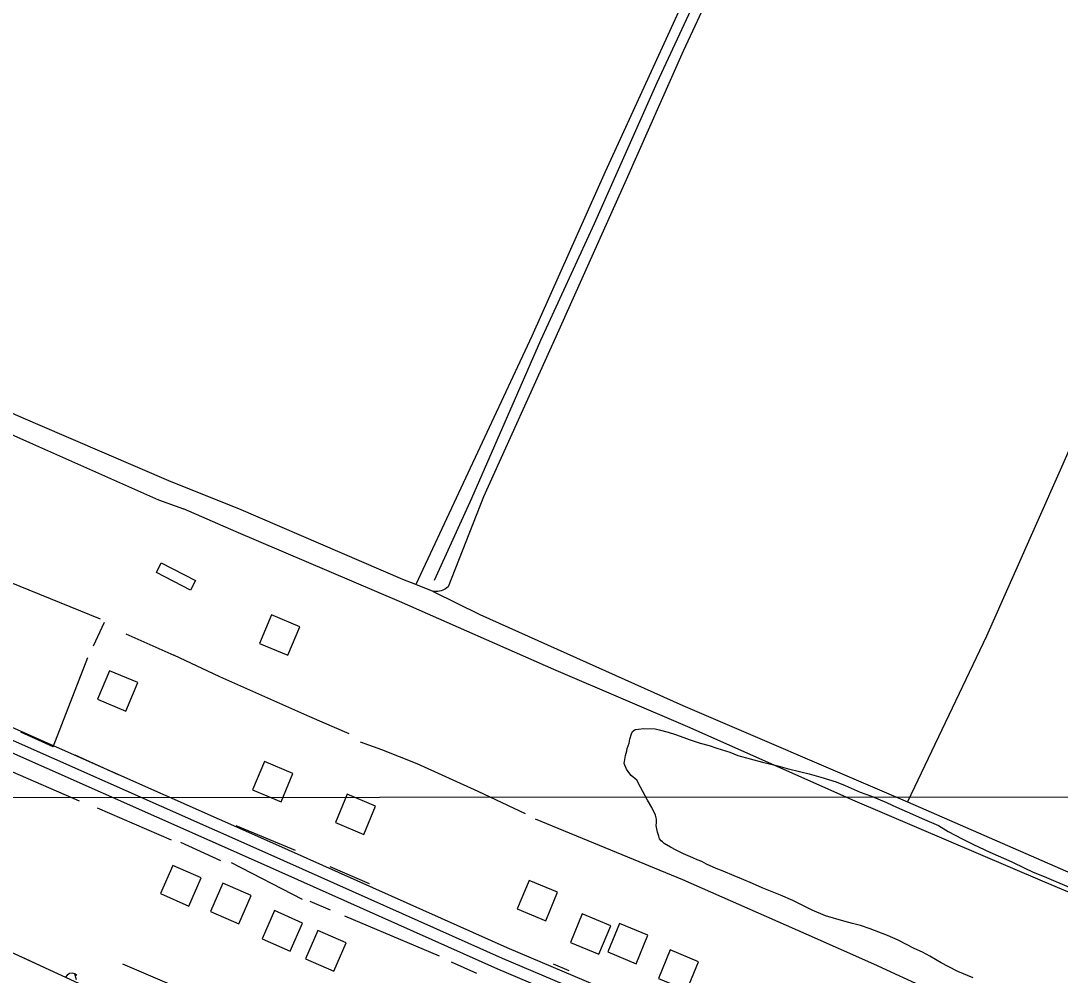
# Model space of a CAD drawing. Extents: x 3297735 to 3335592, y 670436 to 695807.
# Drawn here: x 3305528 to 3306877, y 684677 to 685915 of the extents above; entities that cross this region are included whole.
import ezdxf

# ---------------------------------------------------------------- set-up
doc = ezdxf.new("R2010")
doc.units = 0
for name, color, linetype in [('V-BLDG-OTLN', 7, 'Continuous'), ('V-DTCH-CNTR', 7, 'Continuous'), ('V-GRID-MAJR', 7, 'Continuous'), ('V-ROAD-CNTR', 7, 'Continuous'), ('V-SITE-VEGE', 7, 'Continuous'), ('V-TOPO-SHOR', 7, 'Continuous'), ('V-UTIL-LINE', 7, 'Continuous')]:
    doc.layers.add(name, color=color, linetype=linetype)

msp = doc.modelspace()

# ---------------------------------------------------------------- linework, layer by layer
at = {"layer": 'V-BLDG-OTLN'}
for points in [[(3305710, 685211.5), (3305754.5, 685188.7), (3305748.1, 685176.2), (3305703.7, 685199)], [(3305837.6, 685106.9), (3305874.6, 685091.6), (3305889.9, 685128.5), (3305853, 685143.9)], [(3305627.4, 685034.5), (3305664.3, 685019.1), (3305679.7, 685056.1), (3305642.7, 685071.4)], [(3305828.6, 684916.9), (3305865.6, 684901.5), (3305880.9, 684938.4), (3305844, 684953.8)], [(3305936.1, 684874.5), (3305973, 684859.1), (3305988.3, 684896), (3305951.4, 684911.4)], [(3305761.8, 684803), (3305725.2, 684819), (3305709.2, 684782.4), (3305745.8, 684766.3)], [(3305826.7, 684780), (3305790, 684796.1), (3305774, 684759.4), (3305810.6, 684743.4)], [(3306172.2, 684762.5), (3306209.2, 684747.1), (3306224.5, 684784.1), (3306187.6, 684799.4)], [(3305893.6, 684744.3), (3305856.9, 684760.4), (3305840.9, 684723.7), (3305877.5, 684707.7)], [(3306241.3, 684719.1), (3306278.2, 684703.7), (3306293.6, 684740.7), (3306256.6, 684756)], [(3306289.6, 684706.7), (3306326.5, 684691.3), (3306341.9, 684728.3), (3306305, 684743.6)], [(3305950.1, 684718.4), (3305913.5, 684734.4), (3305897.4, 684697.8), (3305934.1, 684681.7)], [(3306355.4, 684672.5), (3306392.3, 684657.1), (3306407.7, 684694.1), (3306370.8, 684709.4)]]:
    msp.add_lwpolyline(points, close=True, dxfattribs=at)
at = {"layer": 'V-DTCH-CNTR'}
msp.add_line((3306063, 685174.5), (3306040.5, 685183.4), dxfattribs=at)
for points in [[(3307431.3, 686582.1), (3307387.5, 686484.5), (3307323.6, 686330.5), (3307240.8, 686152.8), (3307178.7, 686007.6), (3307103, 685830.8), (3306998.4, 685608.3), (3306878.9, 685335.6), (3306781.4, 685116.5), (3306678.9, 684901.4)], [(3306471.2, 686120.5), (3306393.5, 685953), (3306286.2, 685718.9), (3306191.3, 685505.5), (3306040.5, 685183.4)], [(3306495.5, 686108.8), (3306459.3, 686029.8), (3306387.8, 685875.2), (3306313.5, 685708.4), (3306222.2, 685504.6), (3306128.3, 685297.3), (3306082.5, 685180.6), (3306080.9, 685179.2), (3306079.2, 685177.9), (3306077.4, 685176.8), (3306075.5, 685175.9), (3306073.5, 685175.2), (3306071.4, 685174.6), (3306069.3, 685174.3), (3306067.2, 685174.2), (3306065.1, 685174.3), (3306063, 685174.5)], [(3305722.8, 685316.5), (3305549.7, 685390.9), (3305392.7, 685459.1), (3305208.3, 685541.7), (3305020.5, 685626), (3304765.5, 685734.7), (3304672, 685772.5), (3304659.7, 685783.2), (3304657.1, 685791.1), (3304658.1, 685807.9), (3304671.6, 685853), (3304716.5, 685957)], [(3306040.5, 685183.4), (3306023.5, 685190), (3305811, 685281.4), (3305722.8, 685316.5)], [(3306063, 685174.5), (3306123.7, 685144.4), (3306387.2, 685026.3), (3306663.6, 684908), (3306678.9, 684901.4)], [(3306678.9, 684901.4), (3307006.6, 684758.5)]]:
    msp.add_lwpolyline(points, dxfattribs=at)
at = {"layer": 'V-GRID-MAJR'}
msp.add_lwpolyline([(3333388.2, 684936.3), (3332676.5, 684935.3), (3330154.9, 684931.8), (3328463.2, 684929.5), (3325367.2, 684925.5), (3322941.6, 684922.6), (3320771, 684920.2), (3318377.2, 684917.6), (3316653.7, 684915.8), (3314259.8, 684913.6), (3312823.6, 684912.3), (3310589.3, 684910.3), (3308642.2, 684908.8), (3305993.2, 684906.9), (3303248.2, 684905), (3301856.7, 684904.2)], dxfattribs=at)
at = {"layer": 'V-ROAD-CNTR'}
for points in [[(3307408.2, 684154.4), (3307297.5, 684213.7), (3306973.2, 684342.3), (3306590.8, 684512.8), (3306153.2, 684698.3), (3305849, 684834.1), (3305429.2, 685019.9), (3305065.7, 685180.7), (3304903.3, 685258.9), (3304500.5, 685416), (3304280.3, 685518.8), (3304270.5, 685534.7), (3304263.3, 685546.5), (3304255.6, 685563.9), (3304258.7, 685583), (3304268.3, 685612.2), (3304387, 685867.1)], [(3307415.3, 684167.6), (3307303.9, 684227.3), (3306979, 684356.1), (3306596.8, 684526.6), (3306159.2, 684712), (3305855.1, 684847.8), (3305435.3, 685033.6), (3305072, 685194.3), (3304909.3, 685272.6), (3304506.4, 685429.8), (3304290.7, 685530.4), (3304283.3, 685542.5), (3304276.6, 685553.5), (3304271.1, 685565.9), (3304273.4, 685579.4), (3304282.3, 685606.6), (3304394.6, 685848)], [(3307401.1, 684141.1), (3307291.2, 684200), (3306967.4, 684328.5), (3306584.8, 684499), (3306147.2, 684684.5), (3305842.9, 684820.4), (3305423.1, 685006.2), (3305059.4, 685167.1), (3304897.4, 685245.1), (3304494.6, 685402.2), (3304269.8, 685507.1), (3304257.7, 685526.9), (3304248.9, 685541.4)]]:
    msp.add_lwpolyline(points, dxfattribs=at)
at = {"layer": 'V-SITE-VEGE'}
for points in [[(3306411.7, 684823.9), (3306405.9, 684826.2), (3306400.1, 684829), (3306388, 684834), (3306378.7, 684838.7), (3306371.1, 684842.8), (3306363.1, 684847.4), (3306360.9, 684849.6), (3306359.1, 684851), (3306356.9, 684853.7), (3306356, 684856.9), (3306354.3, 684862.3), (3306352.6, 684870.8), (3306353.1, 684874.4), (3306353.2, 684878.9), (3306351.9, 684884.3), (3306347.1, 684894.2), (3306341.4, 684903.7), (3306332.2, 684920.4), (3306327.4, 684929.4), (3306320.3, 684935.8), (3306318.5, 684937.6), (3306314.1, 684944), (3306311.1, 684951.2), (3306312.6, 684961.5), (3306314.4, 684967.7), (3306314.9, 684970.8), (3306317.7, 684977.5), (3306318.2, 684982.9), (3306320.6, 684989.6), (3306321.9, 684992.7), (3306325.1, 684995.4), (3306329.6, 684995.8), (3306336.3, 684996.6), (3306351.1, 684996.4), (3306356.5, 684995), (3306368.1, 684991.7), (3306377.5, 684988.9), (3306388.6, 684985.1), (3306395.3, 684982.4), (3306402, 684980), (3306409.6, 684977.7), (3306421.2, 684974.4)], [(3306421.2, 684974.4), (3306431.1, 684971.1), (3306448, 684966), (3306458.7, 684961.8), (3306490.5, 684952.9), (3306510.6, 684948.1), (3306522.6, 684944.8), (3306540.5, 684940.6), (3306551.2, 684937.7), (3306566.4, 684933.5), (3306586.1, 684927.4), (3306598.1, 684922.8), (3306617.3, 684914), (3306632, 684908.9), (3306651.6, 684900.6), (3306664.5, 684894.6), (3306685.1, 684885.3), (3306698, 684879.8), (3306718.9, 684870.6), (3306731.4, 684863.2), (3306749.6, 684853.6), (3306764.4, 684846.2), (3306785.7, 684836.1), (3306814.3, 684823.6), (3306831.2, 684815.3), (3306841, 684810.7), (3306859.3, 684803.3), (3306888.7, 684790.8)], [(3306763.9, 684673.1), (3306744.3, 684681.5), (3306731.8, 684687.9), (3306722.5, 684692.5), (3306707.8, 684701.2), (3306698.4, 684706.3), (3306687.3, 684711.4), (3306666.8, 684721.9), (3306653, 684727.9), (3306630.2, 684736.8), (3306617.7, 684740.9), (3306607.4, 684743.8), (3306596.3, 684746.6), (3306572.2, 684753.6), (3306555.2, 684761), (3306529.8, 684773.5), (3306513.8, 684780.4), (3306490.1, 684790.1), (3306477.7, 684795.7), (3306463.4, 684801.7), (3306453.6, 684805.4), (3306439.7, 684811.4), (3306430.4, 684815.1), (3306417.9, 684820.7), (3306411.7, 684823.9)]]:
    msp.add_lwpolyline(points, dxfattribs=at)
at = {"layer": 'V-TOPO-SHOR'}
for p, q in [((3305622.1, 685104), (3305636.5, 685134.7)), ((3305664, 685119.4), (3305726.3, 685091.9)), ((3305569.7, 684972.7), (3305614.9, 685088.9)), ((3305604.1, 684902.2), (3305412.5, 684985.6)), ((3305569.7, 684972.7), (3305528, 684992)), ((3305654.6, 684936.5), (3305598.2, 684962.1)), ((3305723.4, 684851.8), (3305627.4, 684893.3)), ((3305884.3, 684838.5), (3305807.5, 684870.5)), ((3305787.3, 684824.8), (3305735.5, 684848.7)), ((3305893.4, 684774.6), (3305801.3, 684822.2)), ((3305980.6, 684795), (3305929.5, 684817.2)), ((3305929.6, 684760.9), (3305903.3, 684772)), ((3306071.2, 684701.2), (3305948.6, 684753.2)), ((3306119.7, 684679), (3306086.8, 684693.5)), ((3306239.8, 684682.4), (3306219.2, 684691))]:
    msp.add_line(p, q, dxfattribs=at)
for points in [[(3305020.6, 686747.2), (3304941, 686563), (3304886.6, 686439.7), (3304825.3, 686292.3), (3304759.6, 686143.9), (3304688.2, 685980.8), (3304612.5, 685806.3), (3304603.4, 685789.4), (3304599.4, 685784.7), (3304597, 685780), (3304599.1, 685776.2), (3304606.4, 685771.4), (3304725.1, 685725.6), (3304962.1, 685615.2), (3305141.3, 685545.6), (3305286.3, 685478.8), (3305434.9, 685413.8), (3305538.9, 685367.6), (3305706.6, 685293.3), (3305738.8, 685281.8)], [(3306481.7, 686108.5), (3306418, 685973.1), (3306353.4, 685834.2), (3306272.2, 685651.2), (3306202.2, 685499.9), (3306112.8, 685294.9), (3306064.3, 685188.7)], [(3307511.3, 684509.5), (3307421.6, 684551.4), (3307231.6, 684635.3), (3307027.5, 684725.5), (3306854.2, 684798.5), (3306607.8, 684903.5), (3306396.7, 684997.4), (3306219.8, 685073.1), (3306019.3, 685161.5), (3305807.2, 685251.9), (3305738.8, 685281.8)], [(3305631.2, 685138.6), (3305513.2, 685186.5), (3305416.5, 685228.6)], [(3305954.1, 684989.9), (3305903.1, 685011.7), (3305786.1, 685063.7), (3305726.3, 685091.9)], [(3306182.8, 684885.9), (3306121.3, 684915.1), (3306042.1, 684950.7), (3305996.3, 684969), (3305968.9, 684978.9)], [(3306829.7, 684609.4), (3306799.6, 684625), (3306775.8, 684632.4), (3306745, 684643.4), (3306706.3, 684658), (3306635, 684690.8), (3306547.1, 684730), (3306387, 684800.2), (3306293.7, 684838.6), (3306196, 684879.1)], [(3306009.5, 684543), (3305799.7, 684631.1), (3305660.1, 684690.9)]]:
    msp.add_lwpolyline(points, dxfattribs=at)
at = {"layer": 'V-UTIL-LINE'}
for points in [[(3301855.9, 686290.9), (3302508.1, 686015.9), (3303718.5, 685476.3), (3304541.8, 685139.2), (3305359.1, 684778.4), (3306932, 684054.1), (3307415, 683680.5), (3308058.5, 683385.6), (3308857.4, 683018.6), (3310271.9, 682456)], [(3305527.8, 684700.7), (3305558.7, 684686.5)], [(3305600.1, 684670.5), (3305597.9, 684678.4), (3305594.4, 684679.2), (3305591, 684678.6), (3305588, 684676.8), (3305585.9, 684674)], [(3305600.7, 684676.3), (3305597.9, 684678.4)]]:
    msp.add_lwpolyline(points, dxfattribs=at)

doc.saveas('drawing.dxf')
